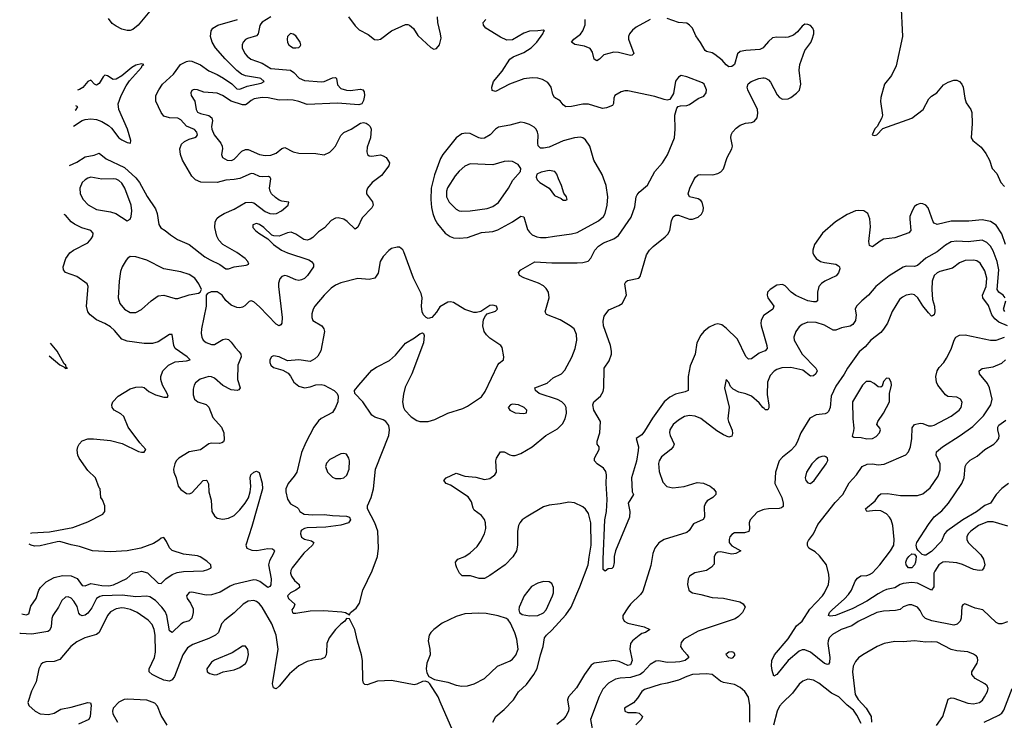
# Model space of a CAD drawing. Header units: inches. Extents: x 1603819 to 1745079, y 385938 to 533966.
# Tile 462 of 561: x 1614705 to 1621708, y 493064 to 498050. Entities that reach past the tile are written whole.
import ezdxf

# ---------------------------------------------------------------- set-up
doc = ezdxf.new("R2010")
doc.units = ezdxf.units.IN
doc.header["$MEASUREMENT"] = 0
doc.layers.add('B6419', color=7, linetype='Continuous')
doc.layers.add('B6429', color=7, linetype='Continuous')

msp = doc.modelspace()

# ---------------------------------------------------------------- linework, layer by layer
at = {"layer": 'B6419', "color": 5}
for points, elevation in [([(1616490, 498068.7), (1616430, 498032.4), (1616420, 498020), (1616412.7, 498007.3), (1616400.2, 497950), (1616390, 497934.7), (1616324.3, 497915.7), (1616311.1, 497908.9), (1616293.4, 497890), (1616286.7, 497870), (1616288.1, 497850), (1616306.2, 497810), (1616322.4, 497790), (1616349.1, 497769.1), (1616430, 497740.2), (1616490, 497702.8), (1616630.1, 497690.1), (1616654.4, 497674.4), (1616693.6, 497633.6), (1616730, 497617.1), (1616852.4, 497607.6), (1616870, 497610.2), (1616930, 497635.5), (1616950, 497639.3), (1616957, 497630), (1616966, 497586), (1616990, 497560.7), (1617030, 497548), (1617054.5, 497545.5), (1617130, 497555.5), (1617144.7, 497550), (1617155.5, 497535.5), (1617157.1, 497510), (1617150, 497475.3), (1617137.3, 497450), (1617117.3, 497442.7), (1616965.5, 497454.5), (1616750, 497445.8), (1616690, 497468.5), (1616650, 497476.4), (1616610, 497480.2), (1616550, 497476.3), (1616472.7, 497492.7), (1616430, 497496.2), (1616373.2, 497486.8), (1616350, 497474), (1616323.1, 497450), (1616310, 497444.3), (1616290, 497443.4), (1616209.4, 497469.4), (1616146.6, 497510), (1616110, 497526.3), (1616013.6, 497533.6), (1615970, 497551.2), (1615950, 497553.6), (1615938, 497550), (1615930, 497545.2), (1615922.4, 497530), (1615924.9, 497510), (1615950.2, 497470.2), (1615960.3, 497410), (1615970, 497390.5), (1615990, 497381.3), (1616050, 497368.1), (1616071.4, 497350), (1616076.3, 497330), (1616069.6, 497290.4), (1616071.5, 497270), (1616088.7, 497230), (1616134.3, 497170), (1616144.2, 497150), (1616146.4, 497130), (1616140.7, 497090), (1616146.8, 497070), (1616181, 497050), (1616211.5, 497048.5), (1616230, 497057), (1616285.1, 497114.9), (1616310, 497125.8), (1616330, 497127), (1616410.1, 497090.1), (1616450, 497083.2), (1616490, 497085), (1616530, 497099.8), (1616570, 497133.1), (1616590, 497140.3), (1616649.5, 497109.5), (1616690, 497099.4), (1616810, 497096.9), (1616870, 497088.7), (1616910, 497107), (1616930, 497124.9), (1616950, 497150.5), (1616990, 497224.9), (1617010, 497246), (1617062.7, 497270), (1617130, 497313), (1617150, 497318), (1617170, 497314), (1617184.1, 497304.1), (1617197.3, 497290), (1617204.9, 497270), (1617199.1, 497210), (1617176.7, 497143.3), (1617173, 497110), (1617179.1, 497090), (1617190, 497081.6), (1617210, 497078), (1617270, 497087.2), (1617290, 497081.3), (1617310.6, 497070), (1617334.8, 497030), (1617330.8, 497010), (1617278.9, 496941.1), (1617212, 496890), (1617178, 496850), (1617170.4, 496830), (1617172.7, 496810), (1617214.1, 496754.1), (1617218.4, 496730), (1617210.2, 496709.8), (1617141.4, 496638.6), (1617110, 496572.7), (1617090, 496559.5), (1617033.9, 496613.9), (1617010.6, 496630.6), (1616970, 496639.2), (1616950, 496636.4), (1616920, 496620), (1616871.8, 496568.2), (1616830, 496539.7), (1616790, 496500.5), (1616770, 496486.6), (1616750, 496480.5), (1616725.1, 496485.1), (1616670, 496524.2), (1616636.6, 496536.6), (1616610, 496532.8), (1616550, 496509.6), (1616511.5, 496511.5), (1616497, 496517), (1616440.9, 496570), (1616410, 496592.6), (1616390, 496599.6), (1616364, 496590), (1616364, 496570), (1616382.8, 496550), (1616406.8, 496530), (1616470.8, 496490.8), (1616510.8, 496450), (1616567.7, 496410), (1616610, 496390.2), (1616761.4, 496341.4), (1616780.7, 496330), (1616795.5, 496310), (1616794.4, 496290), (1616751.7, 496230), (1616730, 496208.3), (1616710, 496197.4), (1616690, 496194), (1616670, 496198.5), (1616610, 496225.3), (1616590, 496228.3), (1616570, 496221.3), (1616554.8, 496205.2), (1616546.5, 496173.5), (1616546.5, 496150), (1616571.2, 495930), (1616568.8, 495891.2), (1616561.3, 495878.7), (1616550, 495871.6), (1616530, 495882.3), (1616410, 496006.6), (1616370, 496042), (1616350, 496049.3), (1616336.3, 496043.7), (1616306.2, 496013.8), (1616290, 496004.5), (1616270, 495998.4), (1616250, 496000.7), (1616210, 496018), (1616172.1, 496052.1), (1616144.2, 496090), (1616110, 496113.3), (1616067.1, 496112.9), (1616039.8, 496100.2), (1616031, 496090), (1616030.4, 496010), (1615996.9, 495850), (1615996, 495816), (1616001.1, 495790), (1616010.4, 495770), (1616030, 495752.4), (1616070, 495738), (1616090, 495738.9), (1616150, 495774.9), (1616170, 495777.7), (1616190, 495773.1), (1616210, 495755.8), (1616236.4, 495716.4), (1616266.5, 495686.5), (1616278, 495670), (1616279, 495650), (1616256.5, 495590), (1616253.2, 495490), (1616272.4, 495430), (1616263.7, 495416.3), (1616251, 495410), (1616210, 495415.4), (1616150, 495445.4), (1616090, 495499.1), (1616070, 495508.2), (1616050, 495510.6), (1615988.8, 495491.2), (1615955.1, 495464.9), (1615945.7, 495450), (1615939, 495421), (1615939.4, 495379.4), (1615949.1, 495350), (1615971, 495331), (1616030, 495311.1), (1616050, 495292.6), (1616077.7, 495217.7), (1616140.9, 495150), (1616156.5, 495110), (1616159, 495061), (1616153.9, 495046.1), (1616142.3, 495037.7), (1616125.9, 495034.1), (1616070, 495035.6), (1616050, 495031), (1615990, 494989.6), (1615910, 494973.6), (1615836.3, 494930), (1615817.1, 494910), (1615808.5, 494890), (1615799.3, 494850), (1615800.5, 494830), (1615818, 494790), (1615832, 494730), (1615850, 494706.4), (1615890, 494678), (1615910, 494674.9), (1615930, 494683), (1616010, 494770.6), (1616030, 494774), (1616036, 494770), (1616047.9, 494747.9), (1616051.1, 494690), (1616066.9, 494630), (1616071.2, 494550), (1616090, 494519.6), (1616110, 494503.2), (1616150, 494496.1), (1616190, 494503.2), (1616230, 494522.2), (1616270, 494561.8), (1616307.9, 494610), (1616331.8, 494648.2), (1616344.8, 494690), (1616347.9, 494727.9), (1616343.6, 494790), (1616349.4, 494810), (1616370, 494830.5), (1616390, 494837.3), (1616407.7, 494827.7), (1616430, 494751), (1616431.8, 494710), (1616356.9, 494443.1), (1616313.7, 494310), (1616320.5, 494290), (1616354.8, 494274.8), (1616391.5, 494271.5), (1616470, 494287.3), (1616503.4, 494283.4), (1616514.8, 494274.8), (1616517, 494270), (1616510.2, 494250), (1616480.9, 494199.1), (1616475.3, 494170), (1616492.5, 494070), (1616490, 494029.2), (1616483.1, 494016.9), (1616470, 494009.7), (1616412.4, 494052.4), (1616390, 494061.9), (1616370, 494064.3), (1616228.4, 494030), (1616201.3, 494018.7), (1616130, 493976.5), (1616070, 493956.4), (1616030, 493954.7), (1615930, 493976.9), (1615910, 493973.6), (1615890.6, 493950), (1615894.9, 493930), (1615918.6, 493898.6), (1615938.4, 493858.4), (1615939.7, 493830), (1615929.3, 493790.7), (1615910, 493771.1), (1615870, 493759.3), (1615850, 493747.8), (1615790, 493689.7), (1615770, 493699.6), (1615751.5, 493810), (1615738.9, 493838.9), (1615715.2, 493870), (1615670, 493916), (1615630, 493942.8), (1615610, 493947.4), (1615530, 493942.1), (1615433.7, 493953.7), (1615292, 493950), (1615274.2, 493945.8), (1615250, 493929.7), (1615216.6, 493863.4), (1615190, 493826.6), (1615170, 493811.8), (1615150, 493808), (1615134.5, 493814.5), (1615125.3, 493825.3), (1615113.5, 493873.5), (1615090, 493912.4), (1615070, 493933.5), (1615050, 493942.6), (1615030, 493941.3), (1615003.6, 493916.4), (1614980.2, 493870), (1614940.7, 493810), (1614932.2, 493787.8), (1614929.4, 493730), (1614917.5, 493702.5), (1614904, 493696), (1614790, 493677.7), (1614710, 493682), (1614704.6, 493681.2)], 440), ([(1615058.5, 497013), (1615110, 497035.9), (1615170, 497072.8), (1615235, 497085), (1615270, 497099.7), (1615319.5, 497059.5), (1615450, 496996.7), (1615530, 496924.3), (1615555.8, 496890), (1615610.6, 496790.6), (1615670, 496704.4), (1615683, 496670), (1615693.2, 496593.2), (1615708, 496568), (1615739.5, 496550), (1615777.5, 496517.5), (1615826.4, 496486.4), (1615910, 496449), (1616022.4, 496362.4), (1616059.6, 496339.6), (1616128.1, 496308.1), (1616170, 496276.8), (1616190, 496276.1), (1616230.1, 496289.9), (1616316.7, 496303.3), (1616335.5, 496310), (1616326.7, 496330), (1616308.5, 496350), (1616250, 496392.2), (1616150, 496449.4), (1616121.4, 496481.4), (1616106, 496510), (1616093, 496570), (1616094.9, 496610), (1616110, 496636.9), (1616124.2, 496650), (1616159.5, 496670), (1616230, 496701.6), (1616311.9, 496748.1), (1616350, 496751.4), (1616370, 496745.3), (1616450, 496684.6), (1616484.5, 496670), (1616510, 496667.5), (1616530.6, 496670), (1616568, 496690), (1616614, 496730), (1616618, 496750), (1616570, 496758.3), (1616550, 496766.3), (1616523.3, 496783.3), (1616496.8, 496810), (1616485.5, 496830), (1616482.2, 496850), (1616490, 496918), (1616487.1, 496927.1), (1616473.8, 496933.8), (1616430, 496930.2), (1616410, 496932.9), (1616370, 496953.8), (1616350, 496954.3), (1616270, 496920.1), (1616230, 496911.6), (1616170, 496906.9), (1616110, 496891.4), (1615992.2, 496892.2), (1615954.4, 496910), (1615930, 496936.9), (1615863.6, 497050), (1615848.3, 497090), (1615843.2, 497130), (1615856.1, 497163.9), (1615876.1, 497183.9), (1615910, 497200.4), (1615949.5, 497210.5), (1615961.2, 497218.8), (1615968.5, 497230), (1615965.7, 497250), (1615948.6, 497268.6), (1615890, 497292.1), (1615850, 497336.2), (1615830, 497348.6), (1615770, 497350.9), (1615730, 497363.9), (1615710.2, 497390), (1615672.2, 497470), (1615673.8, 497510), (1615693.8, 497550), (1615721.5, 497590), (1615798.2, 497661.8), (1615849.6, 497730.4), (1615890, 497753.2), (1615910, 497756.2), (1615930, 497753.3), (1615990, 497728.6), (1616050, 497685.7), (1616110, 497660.4), (1616153.9, 497633.9), (1616212.6, 497592.6), (1616250, 497558.4), (1616270, 497556.2), (1616323, 497577), (1616422.6, 497597.4), (1616444.2, 497610), (1616421.1, 497630), (1616410, 497633.7), (1616310, 497648.9), (1616282.6, 497662.6), (1616250, 497687.9), (1616167.2, 497770), (1616098.5, 497850), (1616074.7, 497890), (1616062.6, 497930), (1616065.8, 497970), (1616079.6, 497990), (1616113.7, 498010), (1616254.3, 498050)], 420), ([(1615630.7, 498110), (1615546.4, 498010), (1615510, 497980.7), (1615490, 497973), (1615470, 497972.2), (1615430, 497982.2), (1615390, 498002.6), (1615363.5, 498023.5), (1615336.9, 498056.9)], 420), ([(1617043.1, 498070), (1617090, 498004.9), (1617118.3, 497978.3), (1617184.4, 497944.4), (1617228.9, 497908.9), (1617250, 497905.3), (1617270, 497910.4), (1617350, 497970.7), (1617450, 498016), (1617465.2, 498014.8), (1617478, 498010), (1617505.8, 497985.8), (1617537.5, 497937.5), (1617630, 497851), (1617650, 497838.8), (1617670, 497844.7), (1617692, 497870), (1617702, 497918), (1617699.1, 497950), (1617678.3, 498030), (1617675.6, 498070)], 460), ([(1618069.8, 493050.2), (1618091, 493090), (1618150, 493141.5), (1618216.4, 493210), (1618252.2, 493267.8), (1618310, 493319.6), (1618362.9, 493390), (1618386.7, 493433.3), (1618409.2, 493530), (1618428.5, 493590), (1618438.2, 493650), (1618450.8, 493670), (1618490, 493705.1), (1618590, 493813.9), (1618627.4, 493870), (1618690, 494014.9), (1618749.2, 494170), (1618754.3, 494225.7), (1618769.9, 494310), (1618768.2, 494470), (1618750, 494534.5), (1618730, 494566), (1618710, 494583), (1618650, 494611.2), (1618610, 494615.4), (1618550, 494603.5), (1618470, 494595.5), (1618430, 494583.1), (1618306.5, 494510), (1618279.7, 494490), (1618262.9, 494470), (1618253.5, 494450), (1618245.4, 494410), (1618244.7, 494310), (1618238.9, 494270), (1618213, 494227), (1618158.4, 494170), (1618050, 494093.3), (1618010, 494073.3), (1617973.6, 494073.6), (1617911.5, 494091.5), (1617852.7, 494092.7), (1617834, 494110), (1617813.2, 494150), (1617806, 494170), (1617805.2, 494190), (1617822, 494210), (1617870, 494230.3), (1617910, 494254.6), (1617958.7, 494301.3), (1617983.3, 494336.7), (1618010.7, 494390), (1618020.7, 494430), (1618018, 494470), (1618010, 494492.3), (1617990, 494521.6), (1617938.2, 494558.2), (1617930, 494573.2), (1617918.9, 494618.9), (1617894.2, 494654.2), (1617770, 494736.3), (1617739, 494750), (1617722.7, 494770), (1617739, 494790), (1617810, 494822.4), (1617870, 494802), (1617950, 494794), (1618010, 494778.4), (1618050, 494784.4), (1618083.7, 494810), (1618096.2, 494830), (1618091.6, 494910), (1618096.2, 494930), (1618125.6, 494974.4), (1618150, 494973.4), (1618190, 494953.2), (1618210, 494948.3), (1618230, 494948.4), (1618270, 494962.2), (1618350.5, 495009.5), (1618446.6, 495090), (1618530, 495139.1), (1618565.6, 495174.4), (1618584, 495210), (1618595.2, 495250), (1618592.8, 495290), (1618582.9, 495310), (1618561.4, 495330), (1618530, 495346.1), (1618398.7, 495390), (1618373.6, 495410), (1618369.4, 495430), (1618456.6, 495463.4), (1618500, 495500), (1618557.6, 495530), (1618583.3, 495556.7), (1618632.8, 495647.2), (1618655.3, 495710), (1618668.7, 495770), (1618665.8, 495810), (1618649.1, 495849.1), (1618619.7, 495870), (1618550, 495912.8), (1618451.1, 495951.1), (1618442.4, 495970), (1618470.9, 496070), (1618465.1, 496110), (1618450, 496137.4), (1618430, 496155.6), (1618394.9, 496174.9), (1618290, 496211.8), (1618259.3, 496230), (1618253.2, 496250), (1618269.7, 496270.3), (1618370, 496327), (1618490, 496319.2), (1618670, 496320.3), (1618710, 496322), (1618748, 496332), (1618768.4, 496351.6), (1618795.3, 496410), (1618821.1, 496438.9), (1618857.7, 496462.3), (1618930.5, 496489.5), (1618965.1, 496514.9), (1619054.7, 496645.3), (1619081, 496719), (1619089.8, 496790), (1619096, 496804), (1619110, 496821.1), (1619170, 496872.4), (1619223.5, 496970), (1619277.6, 497030), (1619312.3, 497087.7), (1619362, 497210), (1619368.3, 497270), (1619364.2, 497370), (1619380.1, 497419.9), (1619389.3, 497430.7), (1619404.5, 497435.5), (1619450, 497438.4), (1619470, 497446.4), (1619530, 497488.7), (1619570, 497505.7), (1619588, 497530), (1619589.7, 497550), (1619574.3, 497590), (1619560.8, 497600.8), (1619450, 497643.9), (1619410, 497651.5), (1619390, 497641.6), (1619370, 497612.3), (1619355.1, 497524.9), (1619330, 497482), (1619310, 497478), (1619290, 497480.7), (1619223.3, 497503.3), (1619030, 497543.5), (1619010, 497543), (1618983.8, 497536.2), (1618939.1, 497510), (1618930.5, 497490), (1618928, 497452), (1618921, 497439), (1618878, 497422), (1618850, 497416.9), (1618750, 497449.2), (1618710, 497448.3), (1618630.9, 497430.9), (1618589, 497430), (1618570, 497442.7), (1618550, 497472.3), (1618510, 497495.1), (1618497.7, 497517.7), (1618484, 497570), (1618462.5, 497602.5), (1618423.5, 497623.5), (1618390, 497633.6), (1618350, 497636.8), (1618290, 497629.8), (1618189.4, 497590.6), (1618090, 497538.4), (1618066, 497546), (1618062.9, 497570), (1618075.6, 497610), (1618136.4, 497683.6), (1618190, 497768.7), (1618215.7, 497784.3), (1618290, 497816.5), (1618342.6, 497850), (1618384, 497890), (1618425.2, 497950), (1618432.5, 497967.5), (1618438, 497970), (1618430, 497975.3), (1618390.6, 497969.4), (1618330, 497968.5), (1618290, 497953.3), (1618210, 497906.9), (1618170, 497903.5), (1618124.1, 497924.1), (1618020.9, 497990), (1618002.9, 498010), (1618002, 498030), (1618019.5, 498050)], 440), ([(1619190, 498050.7), (1619090, 497995.3), (1619064.3, 497975.7), (1619042.8, 497950), (1619035.3, 497930), (1619035.3, 497910), (1619072.2, 497810), (1619062, 497798), (1619050, 497795.6), (1618965.1, 497814.9), (1618930, 497817.6), (1618859.7, 497800.3), (1618830, 497768.3), (1618810, 497756.2), (1618790, 497768.7), (1618779.3, 497819.3), (1618763.7, 497843.7), (1618722.3, 497862.3), (1618652.6, 497872.6), (1618629.7, 497889.7), (1618645.6, 497910), (1618693, 497947), (1618709.9, 497970.1), (1618727, 498013), (1618726.5, 498050)], 420), ([(1620000, 497858.5), (1619993, 497850), (1619970, 497837.4), (1619870, 497830.9), (1619830, 497823.5), (1619810, 497806), (1619788.7, 497731.3), (1619770, 497716.2), (1619750, 497714), (1619730, 497727.8), (1619701.3, 497761.3), (1619650, 497802.8), (1619630, 497813.5), (1619590, 497822.6), (1619579.6, 497830), (1619547.7, 497887.7), (1619513.6, 497933.6), (1619489.8, 497989.8), (1619470, 498011.6), (1619450, 498024.2), (1619390, 498028.7), (1619310, 498057.9)], 420), ([(1615088.1, 497291.6), (1615150, 497332.1), (1615170, 497340.1), (1615210, 497342.9), (1615250, 497338.6), (1615290, 497325.8), (1615336.2, 497296.2), (1615356.7, 497276.7), (1615410, 497209.9), (1615430, 497194.6), (1615470, 497175.4), (1615494, 497170), (1615495.3, 497190), (1615470.9, 497270), (1615410.7, 497410), (1615406, 497450), (1615425.3, 497510), (1615461.4, 497578.6), (1615486.1, 497613.9), (1615572.1, 497710), (1615576.9, 497723.1), (1615587.7, 497730), (1615570, 497736.2), (1615530, 497725.3), (1615503.4, 497710), (1615430.3, 497649.7), (1615390, 497625.3), (1615370, 497623.9), (1615330, 497649.1), (1615310, 497654), (1615297.7, 497642.3), (1615270, 497595.3), (1615250, 497582.7), (1615237.1, 497590), (1615210, 497618.7), (1615190, 497609.2), (1615152.9, 497567.1), (1615130, 497551.9), (1615115.4, 497548.6)], 380), ([(1620000, 495690.9), (1619964.1, 495675.9), (1619910, 495636.9), (1619890, 495633.6), (1619870, 495651.8), (1619810, 495775.6), (1619730, 495855.1), (1619698.4, 495878.4), (1619670, 495885.4), (1619650, 495881), (1619610, 495861.2), (1619570, 495829.8), (1619550, 495805.1), (1619522, 495750), (1619510.2, 495670), (1619473.3, 495586.7), (1619459.7, 495510), (1619459.3, 495410), (1619439.5, 495400.5), (1619370, 495385.8), (1619330, 495363.4), (1619288.9, 495331.1), (1619206.6, 495213.4), (1619150, 495121), (1619130, 495096.4), (1619090.5, 495070), (1619105.8, 495010), (1619104.8, 494984.8), (1619092.8, 494907.2), (1619057, 494790), (1619060.7, 494690), (1619070.6, 494670), (1619033.4, 494610), (1619044.4, 494550), (1619041.6, 494510), (1618942, 494270), (1618933.4, 494230), (1618933.7, 494186.3), (1618926.4, 494153.6), (1618915.9, 494144.1), (1618890, 494140.9), (1618870, 494126), (1618856, 494136), (1618854.5, 494210), (1618866.1, 494490), (1618878, 494550), (1618884.4, 494635.6), (1618876.3, 494750), (1618878.2, 494810), (1618873.8, 494833.8), (1618858.5, 494858.5), (1618812.7, 494890), (1618793.2, 494910), (1618793.2, 494930), (1618826.6, 494990), (1618826, 495010), (1618812.3, 495030), (1618811.5, 495050), (1618831.2, 495110), (1618835.1, 495190), (1618787.6, 495270), (1618780.7, 495310), (1618789.4, 495330), (1618835.6, 495370), (1618855.2, 495404.8), (1618859.7, 495430), (1618862.4, 495570), (1618897, 495623), (1618913.3, 495670), (1618915.1, 495690), (1618906.3, 495730), (1618857.6, 495870), (1618854.8, 495905.2), (1618861.2, 495938.8), (1618894.2, 495985.8), (1618965.3, 496014.7), (1618989.6, 496030.4), (1619020.9, 496090), (1619009.4, 496170), (1619016, 496184), (1619027.5, 496192.5), (1619109.5, 496210.5), (1619118.7, 496221.3), (1619162.7, 496377.3), (1619184.7, 496410), (1619210, 496435.8), (1619296.8, 496503.2), (1619316, 496524), (1619329.7, 496550.3), (1619341.5, 496618.5), (1619352.9, 496647.1), (1619370, 496659.3), (1619390, 496658.7), (1619470, 496630.3), (1619490, 496628.9), (1619530, 496643.7), (1619553.6, 496666.4), (1619565.4, 496690), (1619568.4, 496710), (1619559.7, 496750), (1619550, 496762.4), (1619530, 496774.3), (1619469.7, 496789.7), (1619459.5, 496810), (1619471.6, 496850), (1619499.7, 496910), (1619511.8, 496930), (1619530, 496944.9), (1619550, 496948.8), (1619634.2, 496945.8), (1619670, 496954.9), (1619693.2, 496966.8), (1619710.8, 496989.2), (1619736.4, 497070), (1619771.3, 497130), (1619775.4, 497150), (1619763.1, 497210), (1619765.6, 497230), (1619774.7, 497250), (1619801.8, 497278.2), (1619830, 497298), (1619867.6, 497312.4), (1619910, 497317.4), (1619930, 497325.3), (1619949.8, 497350.2), (1619954.9, 497385.1), (1619951.9, 497410), (1619884.2, 497550), (1619879.5, 497570), (1619885.8, 497594.2), (1619908.7, 497610), (1619962, 497630), (1619990, 497635.8), (1620000, 497634.9)], 420), ([(1615100.4, 497406.9), (1615106, 497410), (1615117.6, 497430), (1615103.4, 497435.8)], 360), ([(1614780.4, 494396.7), (1614790, 494399.2), (1614915.8, 494404.2), (1615083.5, 494436.5), (1615190, 494475.3), (1615295.5, 494530), (1615310.3, 494550), (1615310.3, 494590), (1615293.8, 494633.8), (1615282.8, 494650), (1615278, 494710), (1615270, 494718), (1615243.1, 494790), (1615190, 494842.6), (1615126.5, 494930), (1615117.8, 494950), (1615114.3, 494985.7), (1615118.7, 495010), (1615128.4, 495030), (1615147.9, 495052.1), (1615190, 495066.9), (1615230, 495067.4), (1615350, 495056.1), (1615432.7, 495032.7), (1615550, 494976.8), (1615570, 494971.5), (1615590, 494972.7), (1615603, 494990), (1615559.2, 495039.2), (1615476.2, 495150), (1615445.9, 495225.9), (1615425.1, 495245.1), (1615377.1, 495270), (1615362, 495290), (1615359.6, 495310), (1615366.9, 495330), (1615404, 495370), (1615490, 495422.4), (1615530, 495435.3), (1615570, 495436.9), (1615590, 495431.1), (1615624.3, 495404.3), (1615670, 495380.9), (1615730, 495364.3), (1615756, 495364), (1615759.6, 495370), (1615754.4, 495390), (1615721.3, 495450), (1615709, 495490), (1615709.6, 495510.4), (1615723.5, 495550), (1615764.1, 495590), (1615810, 495614.5), (1615890, 495622.2), (1615917.1, 495630), (1615896.9, 495650), (1615810.2, 495710), (1615801.6, 495730), (1615790, 495810.5), (1615770, 495808.4), (1615690, 495757.3), (1615650, 495745.2), (1615590, 495745.2), (1615470, 495762.3), (1615430, 495776.5), (1615378.3, 495838.3), (1615350, 495863.5), (1615310, 495887.9), (1615250, 495913.8), (1615204.9, 495950), (1615190.2, 495970.2), (1615178.8, 496010), (1615191.3, 496150), (1615184.6, 496170), (1615110, 496223.1), (1615030.3, 496250.3), (1615015.5, 496270), (1615014.4, 496290), (1615033.7, 496350), (1615061.3, 496390), (1615088.2, 496410), (1615190, 496461.4), (1615214, 496490), (1615223.9, 496510), (1615226.3, 496530), (1615210.4, 496550), (1615147.4, 496567.4), (1615093.4, 496593.4), (1615070, 496611.2), (1615030, 496657.6), (1615021.3, 496663.1)], 420), ([(1620000, 495946.5), (1619996.2, 495943.8), (1619978.3, 495910), (1619976.1, 495890), (1619978.2, 495870), (1620000, 495796.4)], 420), ([(1614914.5, 495658.2), (1614990, 495592.6), (1615018.3, 495578.3), (1615030, 495566.3), (1615044.7, 495570), (1615034.9, 495574.9), (1615031.8, 495590), (1615019.9, 495599.9), (1614972.3, 495690), (1614923.9, 495746.7)], 380), ([(1620000, 495281.7), (1619990, 495289.7), (1619964, 495324), (1619910, 495369.8), (1619870, 495388), (1619820.2, 495400.2), (1619779.7, 495419.7), (1619759.6, 495439.6), (1619750, 495468), (1619730, 495488), (1619719.1, 495430), (1619752.2, 495292.2), (1619742, 495210), (1619745.8, 495190), (1619771.5, 495128.5), (1619774.9, 495105.1), (1619770, 495085.1), (1619750, 495079.1), (1619710, 495095.2), (1619663.7, 495123.7), (1619550, 495212), (1619510, 495229.1), (1619470, 495232.7), (1619434.4, 495225.6), (1619390, 495200.4), (1619354, 495170), (1619330, 495132), (1619327.1, 495110), (1619331.5, 495090), (1619359, 495030), (1619354, 495010), (1619337.4, 494990), (1619270, 494938.3), (1619253.4, 494910), (1619249.3, 494890.7), (1619253.4, 494833.4), (1619278.6, 494758.6), (1619308.2, 494728.2), (1619350, 494718.5), (1619431.4, 494728.6), (1619523.6, 494756.4), (1619568.3, 494751.7), (1619615.5, 494730), (1619640.5, 494710), (1619656.3, 494690), (1619656.3, 494670), (1619635.5, 494650), (1619595.1, 494624.9), (1619582.4, 494610), (1619574.6, 494585.4), (1619576.4, 494510), (1619566.9, 494493.1), (1619498.2, 494461.8), (1619465.9, 494414.1), (1619450, 494399.5), (1619288.5, 494351.5), (1619250, 494326.6), (1619221.5, 494290), (1619207.9, 494252.1), (1619193.3, 494166.7), (1619137, 493983), (1619121.1, 493958.9), (1619050.3, 493890), (1619030, 493864.7), (1618995.6, 493810), (1618994.3, 493790), (1619004.2, 493770), (1619030, 493754.7), (1619146.8, 493730), (1619186, 493710), (1619156, 493690), (1619130, 493681.1), (1619110, 493668.3), (1619064.4, 493630), (1619049.1, 493610.9), (1619045.8, 493570), (1619062.1, 493490), (1619050, 493459.3), (1619030, 493452.9), (1618970, 493482), (1618930, 493489.4), (1618790, 493470.7), (1618770, 493455.6), (1618721.3, 493390), (1618665.1, 493294.9), (1618608.5, 493230), (1618601.8, 493210), (1618610.8, 493150), (1618607.8, 493130), (1618590, 493093.3), (1618570, 493069.8), (1618526.1, 493033.9)], 440), ([(1620000, 494563.9), (1619990, 494562.2), (1619950, 494544.6), (1619900.2, 494490), (1619893.1, 494470), (1619896.6, 494430), (1619891.5, 494408.5), (1619861.2, 494398.8), (1619790, 494397.6), (1619770, 494386.9), (1619757.2, 494370), (1619751, 494350), (1619752.4, 494330), (1619758.9, 494318.9), (1619770, 494306), (1619834, 494270), (1619798.8, 494250), (1619770, 494245.6), (1619690, 494263), (1619670, 494260.5), (1619655.4, 494250), (1619645, 494230), (1619644.4, 494175.6), (1619626.3, 494153.7), (1619590, 494129.6), (1619506.1, 494113.9), (1619468.2, 494090), (1619459.3, 494070), (1619454.9, 494030), (1619464, 493990), (1619477.6, 493977.6), (1619491.3, 493970), (1619550, 493960.3), (1619630, 493937.6), (1619710, 493933.6), (1619826.5, 493906.5), (1619851.9, 493891.9), (1619864.6, 493870), (1619847, 493830), (1619818.3, 493801.7), (1619793.4, 493786.6), (1619530, 493697.3), (1619430, 493642.3), (1619410, 493617), (1619405.8, 493590), (1619416.5, 493570), (1619453.6, 493530), (1619463.6, 493510), (1619439.5, 493490), (1619400.7, 493479.3), (1619370, 493476.7), (1619310, 493476.1), (1619250, 493487.2), (1619230, 493485.3), (1619190, 493461.5), (1619136.1, 493403.9), (1619117.7, 493390), (1619050, 493368.1), (1618975.7, 493364.2), (1618943, 493357), (1618892, 493328), (1618853.8, 493286.2), (1618826.3, 493233.7), (1618764.9, 493070), (1618786.3, 492950)], 460), ([(1614719.6, 493822.8), (1614750, 493813.8), (1614770, 493822.6), (1614783.9, 493876.1), (1614820.7, 493930), (1614840.5, 493990), (1614851.8, 494010), (1614892, 494050), (1614950, 494081.3), (1615010, 494094.5), (1615070, 494092.5), (1615112.7, 494072.7), (1615150, 494023.4), (1615170, 494020.6), (1615210, 494037.2), (1615290, 494023.3), (1615339.2, 494020.8), (1615372.9, 494027.1), (1615467.1, 494072.9), (1615510, 494110.9), (1615570, 494124.3), (1615612.7, 494112.7), (1615690, 494040.9), (1615710, 494036.9), (1615743.6, 494070), (1615790, 494101.2), (1615823.6, 494116.4), (1615870, 494123.7), (1616012.2, 494127.8), (1616044, 494136), (1616067.3, 494150), (1616064.9, 494170), (1616035.6, 494195.6), (1615987.3, 494227.3), (1615970, 494234.4), (1615870, 494246.5), (1615790, 494272.6), (1615770.2, 494290.2), (1615750, 494335.5), (1615730, 494364.9), (1615710, 494360.5), (1615694.9, 494345.1), (1615657.2, 494322.8), (1615567, 494290), (1615469, 494270), (1615350, 494262.1), (1615222.8, 494270), (1615130, 494301.6), (1615070, 494312.9), (1614990, 494335.6), (1614970, 494334.3), (1614850, 494304.6), (1614810, 494302.8), (1614786.7, 494310), (1614772.1, 494318.5)], 420), ([(1617785.8, 492990), (1617696.4, 493196.4), (1617681, 493230), (1617622.5, 493322.5), (1617610, 493335.3), (1617590, 493342.7), (1617570, 493340.9), (1617530, 493320.9), (1617510, 493317), (1617350, 493347.6), (1617250, 493342.7), (1617175.3, 493315.3), (1617159, 493319), (1617150, 493328), (1617146, 493350), (1617142.7, 493490), (1617136, 493530), (1617107.2, 493627.2), (1617089.5, 493709.5), (1617050, 493786), (1617030, 493788), (1617018, 493770), (1616990, 493749.3), (1616950, 493709.5), (1616906.7, 493650), (1616888.4, 493610), (1616887.7, 493550), (1616884.9, 493530), (1616874.8, 493510), (1616850, 493499.5), (1616790, 493492.8), (1616750, 493482.3), (1616690, 493451), (1616624.3, 493395.7), (1616550, 493306), (1616530, 493289), (1616510, 493295.3), (1616503.6, 493323.6), (1616543.5, 493570), (1616528.5, 493670), (1616497.8, 493750), (1616430, 493868.8), (1616410, 493892.8), (1616390, 493908.8), (1616370, 493916.8), (1616330, 493911.8), (1616295.3, 493890), (1616230, 493829.8), (1616163.1, 493776.9), (1616140.7, 493750), (1616118.6, 493690), (1616096.5, 493670), (1616050, 493647.2), (1615935.4, 493604.6), (1615899.2, 493580.8), (1615864.5, 493530), (1615805.3, 493374.7), (1615790, 493352.8), (1615770, 493342.7), (1615730.3, 493349.7), (1615685.1, 493370), (1615646, 493390), (1615625.1, 493410), (1615626, 493430), (1615663.5, 493510), (1615670.6, 493550), (1615667.7, 493670), (1615660.6, 493710), (1615645.8, 493745.8), (1615617.7, 493777.7), (1615540.8, 493830), (1615492.4, 493852.5), (1615450, 493862.2), (1615430, 493863.4), (1615390, 493856.4), (1615350, 493834.8), (1615328.7, 493810), (1615270, 493688.7), (1615250, 493673.5), (1615168.8, 493651.2), (1615110, 493622), (1615068.9, 493590), (1614990, 493497.6), (1614950, 493481.3), (1614890, 493480.7), (1614870, 493474), (1614857.2, 493462.8), (1614839.6, 493430), (1614821.4, 493338.6), (1614789.4, 493270.6), (1614761.6, 493190), (1614770.6, 493170), (1614814.4, 493130), (1614850.2, 493110.2), (1614910, 493104.6), (1614950, 493115.1), (1614996.3, 493143.7), (1615070, 493157.3), (1615190, 493191.8), (1615208.3, 493188.3), (1615212.5, 493172.5), (1615206.5, 493090), (1615197.3, 493070), (1615123.3, 493036.7)], 460), ([(1619897.7, 493050), (1619898.6, 493170), (1619888, 493228), (1619861.6, 493270), (1619830, 493296.3), (1619790, 493318.9), (1619710, 493333.7), (1619690, 493343.5), (1619630, 493390.6), (1619590, 493395.9), (1619490, 493389.3), (1619450, 493376.7), (1619390, 493349.9), (1619310, 493327.4), (1619261.3, 493318.7), (1619150, 493284.2), (1619130, 493269.5), (1619098.2, 493221.8), (1619070, 493189.3), (1619007.7, 493150), (1619010, 493128.2), (1619030, 493119.3), (1619090, 493120.4), (1619110, 493114.9), (1619134, 493090), (1619124.4, 493070), (1619087.3, 493032.7)], 480), ([(1615753.1, 493030), (1615710, 493097.4), (1615685.4, 493165.4), (1615665.2, 493185.2), (1615610, 493206.3), (1615470, 493215.6), (1615448.4, 493211.6), (1615410, 493192.1), (1615370, 493151.2), (1615365.2, 493130), (1615368.3, 493110), (1615399.6, 493050)], 480)]:
    msp.add_lwpolyline(points, dxfattribs=dict(at, elevation=elevation))
for points, elevation in [([(1616630, 497951.2), (1616610.3, 497929.7), (1616607.1, 497910), (1616610, 497886.8), (1616618.4, 497870), (1616630, 497860.3), (1616650, 497850.4), (1616670, 497848.9), (1616689.5, 497850.5), (1616699.1, 497860.9), (1616703.7, 497870), (1616699.6, 497890), (1616670, 497933.6), (1616650, 497947.6)], 460), ([(1618270, 497319.7), (1618190, 497299.1), (1618110, 497285.4), (1618088.5, 497271.5), (1618050.9, 497229.1), (1618010, 497206.4), (1617990, 497203.1), (1617970, 497208.7), (1617910, 497238.5), (1617878, 497242), (1617850, 497238.4), (1617810.2, 497209.8), (1617713.8, 497090), (1617698.3, 497061.7), (1617654.8, 496945.2), (1617632.7, 496850), (1617628.8, 496770), (1617633.2, 496713.2), (1617642.9, 496670), (1617657.8, 496630), (1617677, 496597), (1617730, 496530.4), (1617766.5, 496506.5), (1617790, 496497.6), (1617830, 496494.3), (1617890, 496500.8), (1617990, 496534.4), (1618070, 496542.7), (1618106.3, 496553.7), (1618210, 496610.3), (1618270, 496652.4), (1618290, 496647.7), (1618316.9, 496556.9), (1618330, 496537.4), (1618350, 496519.7), (1618384.3, 496504.3), (1618410, 496499), (1618450, 496498.5), (1618510, 496509.3), (1618630, 496525), (1618670, 496536), (1618821.1, 496618.9), (1618856.9, 496650), (1618870, 496670.7), (1618883.1, 496730), (1618888.9, 496790), (1618876.2, 496870), (1618847.5, 496947.5), (1618788.4, 497050), (1618759.2, 497150), (1618730, 497194.7), (1618710, 497208.2), (1618692.9, 497212.9), (1618650, 497209.8), (1618570, 497187.1), (1618470, 497142.3), (1618430, 497134.6), (1618410, 497136.4), (1618393.1, 497153.1), (1618389.8, 497170), (1618392.9, 497230), (1618388.4, 497250), (1618377.4, 497270), (1618363.8, 497283.8), (1618330, 497304.7), (1618296.6, 497316.6)], 460), ([(1618183.8, 497043.8), (1618150, 497040.4), (1618070, 497016.5), (1617910, 497025), (1617870, 497006.6), (1617830, 496971.8), (1617802.2, 496937.8), (1617747.9, 496852.1), (1617740.2, 496830), (1617740.2, 496790), (1617759.3, 496750), (1617810, 496701.2), (1617830, 496690.2), (1617850, 496686.2), (1617910, 496689.4), (1618030, 496705.1), (1618070, 496720.9), (1618110, 496749.3), (1618182, 496850), (1618212.6, 496907.4), (1618267.3, 496970), (1618269.6, 496990), (1618250, 497019.5), (1618210, 497041.3)], 480), ([(1615210, 496927.9), (1615190, 496922.8), (1615170, 496910.8), (1615148.9, 496890), (1615131.5, 496850), (1615135.3, 496810), (1615156.5, 496770), (1615190.9, 496730.9), (1615250, 496699.7), (1615350, 496681.6), (1615387.7, 496670), (1615470, 496618.8), (1615490, 496631), (1615496.9, 496650), (1615502, 496690), (1615497.2, 496730), (1615452.7, 496850), (1615430, 496886.4), (1615410, 496904.6), (1615390, 496914.7), (1615370, 496918), (1615290, 496913.6)], 440), ([(1618470, 496976.8), (1618414.4, 496965.6), (1618382, 496950), (1618378.4, 496930), (1618386.7, 496910), (1618404.4, 496890), (1618471, 496850), (1618510, 496798), (1618556, 496776), (1618570, 496764.7), (1618590, 496764.7), (1618598, 496770), (1618594, 496790), (1618575.5, 496815.5), (1618559.5, 496870), (1618536.3, 496916.3), (1618525.6, 496950), (1618512, 496970)], 480), ([(1617390, 496431.8), (1617350, 496420.7), (1617330, 496407), (1617290, 496363.6), (1617267.8, 496330), (1617253.6, 496246.4), (1617230.1, 496209.9), (1617190, 496199.8), (1617110, 496206.9), (1616990, 496176.5), (1616950, 496161.6), (1616920.5, 496139.5), (1616871.3, 496090), (1616804.2, 496010), (1616791.8, 495990), (1616782.4, 495957.6), (1616782.8, 495930), (1616788.9, 495910), (1616853.4, 495870), (1616868.4, 495850), (1616872.4, 495830), (1616847.7, 495692.3), (1616824.2, 495655.8), (1616804.8, 495635.2), (1616770, 495617.6), (1616690, 495628.2), (1616610, 495622.9), (1616550, 495651.5), (1616510, 495657.6), (1616494.8, 495650), (1616484.9, 495630), (1616483.7, 495610), (1616490.7, 495590), (1616510, 495575.5), (1616575.3, 495555.3), (1616613.7, 495533.7), (1616631.9, 495511.9), (1616654, 495470), (1616690, 495440.7), (1616730, 495430.7), (1616770, 495436.3), (1616810, 495450.5), (1616850, 495453), (1616870, 495448.2), (1616942, 495410), (1616963, 495390), (1616970.7, 495370), (1616966.7, 495330), (1616951.8, 495290), (1616930, 495254.5), (1616850, 495211.8), (1616830, 495194), (1616795.8, 495150), (1616739.6, 495040.4), (1616710.2, 494969.8), (1616675.3, 494830), (1616658.2, 494801.8), (1616613.4, 494750), (1616597.8, 494710), (1616597.3, 494690), (1616610, 494637.3), (1616630, 494604.9), (1616677.3, 494577.3), (1616688.5, 494568.5), (1616698, 494550), (1616727.3, 494530), (1616790, 494525.5), (1616870, 494528.9), (1616930, 494520.3), (1617030, 494516.3), (1617051.3, 494510), (1617057.3, 494490), (1617044, 494470), (1616990, 494452.4), (1616881.5, 494438.5), (1616750, 494432.8), (1616730, 494429.8), (1616710, 494418.2), (1616703.8, 494410), (1616702.2, 494390), (1616710, 494366.7), (1616730, 494353.6), (1616780.4, 494340.4), (1616797.3, 494330), (1616786.4, 494310), (1616725.9, 494254.1), (1616641.7, 494150), (1616632.9, 494130), (1616631.8, 494111.8), (1616638, 494090), (1616659.5, 494059.5), (1616692.7, 494030), (1616694, 494010), (1616669.2, 493990.8), (1616630, 493971.9), (1616610.3, 493950), (1616617, 493930), (1616662.8, 493890), (1616654.8, 493870), (1616639.5, 493850), (1616644.9, 493830), (1616650, 493826.9), (1616670, 493826), (1616770, 493843.2), (1616865.5, 493845.5), (1616996.4, 493836.4), (1617022, 493830), (1617050, 493814), (1617058, 493830), (1617098.3, 493861.7), (1617122, 493898), (1617146, 493990), (1617211.8, 494128.2), (1617249.8, 494230), (1617257.2, 494290), (1617251.1, 494410), (1617230, 494469.3), (1617179.5, 494570), (1617179.6, 494590), (1617203.9, 494650), (1617220.4, 494710), (1617235.8, 494850), (1617330, 495091), (1617336, 495130), (1617330, 495162.7), (1617310, 495189.5), (1617290, 495201.6), (1617230, 495221.6), (1617210, 495234.5), (1617145.1, 495330), (1617089.2, 495390), (1617086.6, 495410), (1617116.3, 495450), (1617210, 495554.4), (1617242.5, 495577.5), (1617335.8, 495624.2), (1617377.8, 495662.2), (1617450, 495747.3), (1617513.6, 495786.4), (1617550, 495814.8), (1617570, 495821), (1617576.8, 495816.8), (1617582, 495802), (1617576.3, 495750), (1617494.3, 495530), (1617446.2, 495433.8), (1617434.1, 495385.9), (1617428.4, 495330), (1617434.8, 495290), (1617443.5, 495270), (1617490, 495223.5), (1617530, 495196.5), (1617550, 495189.3), (1617610.7, 495189.3), (1617656.5, 495203.5), (1617750, 495248.9), (1617857.7, 495282.3), (1617890, 495298.4), (1617990, 495366.4), (1618016.2, 495403.8), (1618105.9, 495594.1), (1618114.1, 495605.9), (1618145.2, 495630), (1618149.3, 495650), (1618135.9, 495715.9), (1618126, 495730), (1618050, 495784), (1618026.1, 495806.1), (1618009.7, 495830), (1617998.7, 495870), (1618003.6, 495916.4), (1618017, 495943), (1618030, 495956), (1618090, 495974.8), (1618102.7, 495990), (1618097.2, 496010), (1618070, 496018.4), (1618050, 496015.6), (1617985.8, 495974.2), (1617954.9, 495965.1), (1617934.9, 495965.1), (1617870, 495988), (1617790, 496036), (1617770, 496041.2), (1617750, 496039), (1617693.4, 496006.6), (1617670, 495969), (1617636, 495930), (1617610, 495922.7), (1617595.3, 495930), (1617577.2, 495950), (1617566.6, 495970), (1617563.7, 496010), (1617567, 496070), (1617560.1, 496100.1), (1617505.1, 496210), (1617438, 496398), (1617430, 496412.7), (1617406, 496430)], 460), ([(1615490, 496365.1), (1615470.3, 496349.7), (1615462.4, 496337.6), (1615434.7, 496290), (1615422.3, 496257.7), (1615412, 496190), (1615406.2, 496070), (1615418, 496030), (1615450, 495988.9), (1615490, 495964.9), (1615530, 495964.9), (1615572.2, 495987.8), (1615640.7, 496050), (1615690, 496085.3), (1615730, 496090.4), (1615810, 496066.4), (1615830, 496064.9), (1615910, 496092.2), (1615976.6, 496103.4), (1615989.3, 496110.7), (1615999, 496130), (1615979.5, 496170), (1615950, 496209.4), (1615910, 496236.9), (1615850, 496256.3), (1615730, 496276.9), (1615610, 496337.6), (1615530, 496362)], 440), ([(1618210, 495313.1), (1618196, 495310), (1618179.3, 495290), (1618190.8, 495270), (1618230, 495252.7), (1618290, 495248.2), (1618308.7, 495251.3), (1618313.2, 495270), (1618292.7, 495290), (1618253.2, 495310)], 460), ([(1617010, 494962.9), (1616990, 494959.6), (1616910, 494918.9), (1616886.2, 494893.8), (1616880.9, 494870), (1616894.6, 494830), (1616930, 494794.3), (1616950, 494785.2), (1616990, 494784.3), (1617010, 494790.3), (1617031.8, 494808.2), (1617047.2, 494850), (1617049.7, 494909.7), (1617045.6, 494930), (1617030, 494957)], 480), ([(1618431.1, 494051.1), (1618390, 494040.9), (1618344.2, 494015.8), (1618293.6, 493950), (1618258, 493870), (1618254.4, 493850), (1618259.1, 493830), (1618277.7, 493817.7), (1618330, 493806.4), (1618390, 493809.3), (1618430, 493828), (1618450, 493850.3), (1618495.3, 493950), (1618501.5, 493970), (1618501.7, 494010), (1618490, 494037), (1618470, 494049.7)], 460), ([(1617970, 493827.5), (1617870, 493821.8), (1617810, 493801.8), (1617710, 493755.6), (1617650.2, 493710), (1617629.2, 493690), (1617616.9, 493670), (1617610.2, 493630), (1617622.3, 493570), (1617623.7, 493530), (1617601.7, 493470), (1617594.9, 493430), (1617601.1, 493401.1), (1617615.5, 493375.5), (1617655.3, 493355.3), (1617750, 493335.2), (1617810, 493313.8), (1617850, 493306.7), (1617890, 493309), (1617936.3, 493323.7), (1618010, 493361.3), (1618102.4, 493450), (1618193.2, 493486.8), (1618210, 493498.7), (1618232.7, 493527.3), (1618250.8, 493570), (1618241, 493641), (1618226.4, 493686.4), (1618195.3, 493755.3), (1618179.7, 493779.8), (1618168.5, 493788.5), (1618107.9, 493807.9), (1618023.4, 493823.4)], 460), ([(1616290, 493592.3), (1616215.5, 493544.5), (1616090, 493491.8), (1616070, 493478), (1616036.3, 493430), (1616039.1, 493410), (1616057.3, 493397.3), (1616090, 493388.7), (1616110, 493390.5), (1616151.5, 493408.5), (1616230, 493424.2), (1616270, 493439.6), (1616310, 493468.9), (1616323.1, 493490), (1616332.7, 493532.7), (1616328.2, 493568.2), (1616311.3, 493591.3)], 480), ([(1619771.3, 493551.3), (1619750, 493549.2), (1619728.7, 493531.3), (1619746.8, 493510), (1619770, 493506), (1619779, 493510), (1619794.5, 493530), (1619785.6, 493545.6)], 480)]:
    msp.add_lwpolyline(points, close=True, dxfattribs=dict(at, elevation=elevation))
at = {"layer": 'B6429', "color": 5}
for points, elevation in [([(1620971.7, 498171.7), (1620985.4, 497930), (1620938.9, 497721.1), (1620906.7, 497653.3), (1620856.9, 497590), (1620830, 497496), (1620826.7, 497466.7), (1620840.9, 497370), (1620838.4, 497350), (1620803.7, 497290), (1620786.9, 497273.1), (1620769.6, 497229.6), (1620784.9, 497224.9), (1620802.8, 497230), (1620845.1, 497274.9), (1621050, 497348), (1621130.2, 497410), (1621172.5, 497487.5), (1621190, 497504.9), (1621228, 497530), (1621275, 497585), (1621310, 497605), (1621350, 497619.4), (1621370, 497618.5), (1621390, 497608.7), (1621406.8, 497590), (1621416.8, 497570), (1621428.1, 497490), (1621437.1, 497457.1), (1621469.7, 497410), (1621478, 497390), (1621480.2, 497310), (1621472.4, 497210), (1621484.2, 497190), (1621542.9, 497142.9), (1621577.7, 497097.7), (1621603, 497050), (1621622.7, 496990), (1621656, 496956), (1621684.3, 496890), (1621710, 496861.6)], 380), ([(1620000, 497634.9), (1620010, 497634), (1620030, 497621.6), (1620044.5, 497604.5), (1620093.9, 497513.9), (1620110, 497495.5), (1620130, 497484.4), (1620170, 497486.7), (1620190, 497496.4), (1620230, 497526.7), (1620250.8, 497549.2), (1620261, 497590), (1620249.8, 497690), (1620255.1, 497730), (1620289, 497831), (1620331.6, 497888.4), (1620341.1, 497910), (1620353.7, 497950), (1620354.3, 497970), (1620347.3, 497990), (1620330, 498007.3), (1620310, 498015.6), (1620290, 498017.6), (1620270, 498004.5), (1620238, 497962), (1620210, 497940.5), (1620170, 497924.4), (1620150, 497921.7), (1620090, 497926), (1620060.3, 497919.7), (1620030, 497895.1), (1620000, 497858.5)], 420), ([(1621717.8, 496450), (1621690, 496525.8), (1621650, 496587.5), (1621610, 496614.6), (1621550, 496625), (1621456.4, 496616.4), (1621330, 496617), (1621230, 496591), (1621210, 496600.5), (1621202.6, 496610), (1621167.3, 496710), (1621150, 496729.5), (1621130, 496738.7), (1621110, 496740.5), (1621086.8, 496733.2), (1621070, 496719.5), (1621052.2, 496690), (1621037.6, 496650), (1621035.3, 496630), (1621043.1, 496550), (1621030, 496532), (1620930, 496497.6), (1620850, 496487.1), (1620825.5, 496474.5), (1620770, 496432.3), (1620750, 496442), (1620744, 496470), (1620756, 496576), (1620753, 496633), (1620736.9, 496670), (1620709.8, 496689.8), (1620672.6, 496692.6), (1620650, 496689.1), (1620590, 496663.4), (1620506.6, 496610), (1620416.2, 496530), (1620359.2, 496450), (1620346.9, 496410), (1620346.7, 496390), (1620353, 496373), (1620370.3, 496350), (1620401.6, 496330), (1620430, 496321.4), (1620509, 496309), (1620530, 496298), (1620537.1, 496290), (1620537.6, 496277.6), (1620530, 496249.3), (1620513, 496227), (1620431.7, 496188.3), (1620408.6, 496171.4), (1620390.3, 496150), (1620379.1, 496110), (1620380.3, 496050), (1620370, 496041.1), (1620350, 496040.7), (1620312, 496050), (1620226.1, 496086.1), (1620192.8, 496110), (1620150, 496156.3), (1620130, 496164.7), (1620090, 496159.7), (1620042, 496130), (1620023.8, 496110), (1620021.3, 496090), (1620027, 496070), (1620068.2, 496010), (1620062.4, 495990), (1620000, 495946.5)], 420), ([(1621714.5, 496070), (1621699.9, 496090), (1621669.1, 496110), (1621657, 496130), (1621669.4, 496269.4), (1621657.1, 496330), (1621630, 496404.4), (1621610, 496438.7), (1621584.6, 496464.6), (1621550, 496479.8), (1621450.7, 496469.3), (1621370, 496472.5), (1621330, 496468.2), (1621290, 496446), (1621230, 496396.8), (1621150, 496351.8), (1621090, 496300.5), (1621070, 496293.5), (1621010, 496295.5), (1620990, 496288.8), (1620890, 496227.9), (1620795.6, 496150), (1620741.3, 496090), (1620694.4, 496050), (1620657.1, 496010), (1620648, 495990), (1620653.7, 495950), (1620648.8, 495910), (1620630, 495880.5), (1620612, 495868), (1620550, 495856.1), (1620510, 495839.8), (1620490, 495839.3), (1620430, 495875.3), (1620370, 495894.1), (1620310, 495897.7), (1620270, 495881.5), (1620250, 495863.5), (1620224.9, 495830), (1620210.4, 495790), (1620214.4, 495770), (1620270.2, 495670), (1620367.8, 495570), (1620377.4, 495550), (1620368.5, 495530), (1620350, 495516.4), (1620330, 495514), (1620275.5, 495555.5), (1620190, 495573.9), (1620127, 495573), (1620090, 495561.4), (1620070.7, 495549.3), (1620043, 495517), (1620023, 495470), (1620022, 495382), (1620032.3, 495307.7), (1620032.6, 495287.4), (1620027.1, 495272.9), (1620010, 495273.6), (1620000, 495281.7)], 440), ([(1621730.6, 495870), (1621670, 495897.5), (1621640.3, 495920.3), (1621619.7, 495950), (1621596.9, 496016.9), (1621554.7, 496070), (1621554.5, 496090), (1621579.2, 496150), (1621583.6, 496210), (1621570, 496263.1), (1621536.9, 496316.9), (1621512.9, 496332.9), (1621490, 496339.4), (1621430, 496336.5), (1621390, 496320.3), (1621339.1, 496280.9), (1621250, 496257.9), (1621230, 496248.5), (1621209.7, 496230.3), (1621194.6, 496190), (1621192.2, 496130), (1621198, 496058), (1621210.9, 496010), (1621215.2, 495970), (1621210, 495949.4), (1621197, 495943), (1621190, 495940.7), (1621170, 495962.9), (1621130, 496014), (1621094.5, 496070), (1621070, 496090.8), (1621050, 496095.5), (1621010, 496089.8), (1620983.9, 496076.1), (1620962.3, 496057.7), (1620910, 495972.8), (1620876.4, 495890), (1620850, 495846.8), (1620830, 495823.1), (1620758.6, 495770), (1620719.1, 495720.9), (1620675, 495685), (1620593.4, 495570), (1620570, 495528.3), (1620510, 495441.3), (1620476.3, 495370), (1620469.3, 495290.7), (1620457.7, 495262.3), (1620448.3, 495251.7), (1620434.5, 495245.5), (1620370, 495237.1), (1620326.1, 495213.9), (1620260.2, 495110), (1620236.1, 495043.9), (1620221.8, 495018.2), (1620190, 494983.5), (1620130, 494937.4), (1620107.4, 494910), (1620081.1, 494830), (1620076.4, 494750), (1620125.5, 494650), (1620136.5, 494610), (1620135.1, 494584.9), (1620123.9, 494576.1), (1620107.9, 494572.1), (1620030.8, 494569.2), (1620000, 494563.9)], 460), ([(1621712.3, 495972.3), (1621704.6, 495984.6), (1621702.5, 495990), (1621718.4, 496050)], 440), ([(1621730, 493764.2), (1621690, 493749.7), (1621670, 493751.2), (1621650, 493761.1), (1621554.7, 493850), (1621501.8, 493861.8), (1621428.1, 493891.9), (1621413.4, 493886.6), (1621406.7, 493873.3), (1621400.8, 493790), (1621394.9, 493770), (1621372.8, 493747.2), (1621350, 493741.1), (1621192.8, 493772.8), (1621147.7, 493787.7), (1621128.1, 493808.1), (1621110, 493845.2), (1621090, 493869.3), (1621050, 493886.6), (1621030, 493886.6), (1620990, 493871.3), (1620966.6, 493853.4), (1620933.9, 493846.1), (1620850, 493840.4), (1620802, 493830), (1620670, 493767.7), (1620623, 493737), (1620548.8, 493711.2), (1620486.1, 493674), (1620463.2, 493650), (1620455.2, 493630), (1620453.2, 493610), (1620468.5, 493510), (1620465.8, 493474.2), (1620457, 493463), (1620450, 493460.7), (1620430, 493468.4), (1620330, 493548.4), (1620290, 493565.7), (1620270, 493564.8), (1620250, 493555), (1620171.9, 493490), (1620090, 493389.6), (1620070, 493379.3), (1620057.4, 493417.4), (1620051.9, 493451.9), (1620053.8, 493490), (1620074.2, 493530), (1620170, 493643.8), (1620230, 493735.9), (1620270, 493770.2), (1620325.8, 493854.2), (1620414.6, 493950), (1620428.9, 493970), (1620457.1, 494030), (1620462.5, 494070), (1620460.8, 494100.8), (1620443.6, 494170), (1620393.7, 494233.7), (1620362.9, 494262.9), (1620317.2, 494290), (1620307.7, 494307.7), (1620309.6, 494330), (1620316.1, 494343.9), (1620350, 494390.4), (1620382, 494458), (1620505.5, 494614.5), (1620559.3, 494670), (1620605.1, 494754.9), (1620657.4, 494810), (1620696.3, 494870), (1620732.2, 494887.8), (1620770, 494888.1), (1620810, 494881.7), (1620853.6, 494886.4), (1621007.4, 494952.6), (1621025.8, 494974.2), (1621040.3, 495010), (1621050.8, 495070), (1621053.7, 495146.3), (1621069.3, 495170), (1621110, 495177.6), (1621130, 495175.3), (1621170, 495160.3), (1621190, 495158.3), (1621210, 495163.6), (1621330, 495228.4), (1621386.6, 495270), (1621402.6, 495290), (1621408.2, 495328.2), (1621397.6, 495350), (1621370, 495362.3), (1621307.7, 495367.7), (1621290, 495379.5), (1621236.4, 495450), (1621227.2, 495470), (1621220.4, 495510), (1621229.8, 495550.2), (1621245.1, 495574.9), (1621278.4, 495610), (1621298.2, 495641.8), (1621330, 495704), (1621351.1, 495770), (1621364.7, 495790), (1621390, 495804.4), (1621430, 495807.3), (1621610, 495769.2), (1621650, 495769.2), (1621709.6, 495790)], 460), ([(1620000, 495796.4), (1620019.6, 495730), (1620021.3, 495710), (1620006.4, 495693.6), (1620000, 495690.9)], 420), ([(1621734, 494446), (1621630, 494476.8), (1621590, 494476.5), (1621526, 494450), (1621470.3, 494410), (1621451.7, 494390), (1621440.9, 494370), (1621440.9, 494350), (1621451.6, 494330), (1621540.7, 494240.7), (1621561.6, 494210), (1621570.2, 494170), (1621563.1, 494150), (1621550, 494131.6), (1621530, 494129.7), (1621490, 494137.1), (1621410, 494173.7), (1621370, 494185.5), (1621290, 494192.7), (1621270, 494189.8), (1621243.2, 494170), (1621213.7, 494126.3), (1621208.1, 494110), (1621206.3, 494013.7), (1621190.2, 493989.8), (1621090, 494040.2), (1621050, 494044.1), (1620990, 494037.6), (1620968.7, 494031.3), (1620930, 494005.8), (1620870, 493993.9), (1620850, 493985.6), (1620810, 493964.6), (1620730, 493911.4), (1620630, 493858.7), (1620506.8, 493810), (1620470, 493806), (1620457.2, 493810), (1620465.1, 493830), (1620483.9, 493850), (1620572.6, 493927.4), (1620601, 493959), (1620620.5, 493990), (1620646.4, 494053.6), (1620664, 494076), (1620689, 494091), (1620730, 494095.5), (1620750, 494101.3), (1620770, 494114), (1620823, 494170), (1620899.7, 494270), (1620922.2, 494310), (1620926, 494350), (1620915.3, 494450), (1620904.2, 494490), (1620892.3, 494510), (1620870, 494532.6), (1620830, 494554.1), (1620790, 494556.8), (1620729.8, 494549.8), (1620720.5, 494570), (1620790, 494626.7), (1620815.4, 494664.6), (1620830, 494676.3), (1620877.4, 494677.4), (1620970, 494663.2), (1621090, 494662.8), (1621130, 494674.6), (1621180.7, 494719.3), (1621238.3, 494801.7), (1621253.2, 494846.8), (1621251.8, 494890), (1621223.5, 494950), (1621225.9, 494974.1), (1621267.8, 495010), (1621394.7, 495090), (1621484.8, 495155.2), (1621561.6, 495230), (1621613.3, 495310), (1621621.2, 495350), (1621603.5, 495430), (1621590, 495459.7), (1621532.3, 495530), (1621529.6, 495550.4), (1621551.6, 495568.4), (1621630, 495578.7), (1621690, 495605.3), (1621717.4, 495630)], 440), ([(1621738.8, 494750), (1621690, 494714.1), (1621650.1, 494670), (1621610.1, 494609.9), (1621570, 494591.4), (1621511.8, 494548.2), (1621413.5, 494490), (1621298.7, 494410), (1621283.1, 494390), (1621261.6, 494338.4), (1621190, 494264.4), (1621150, 494239.4), (1621140.2, 494240.2), (1621123.6, 494243.6), (1621093.7, 494273.7), (1621086.3, 494286.3), (1621082.2, 494310), (1621087.2, 494330), (1621170, 494458.4), (1621210, 494511.8), (1621264.6, 494555.4), (1621312.2, 494610), (1621405.4, 494750), (1621422.4, 494790), (1621430.7, 494869.3), (1621440.5, 494890), (1621466, 494914), (1621516.2, 494943.8), (1621571.1, 494990), (1621634, 495030), (1621656.2, 495050), (1621669.8, 495070), (1621672.4, 495090), (1621661.5, 495130), (1621661.5, 495150), (1621670, 495163.6), (1621719.1, 495200.9)], 420), ([(1621226, 493026), (1621271.7, 493090), (1621310, 493214.6), (1621330, 493223.2), (1621350, 493221), (1621450, 493185.2), (1621490, 493180.1), (1621531.2, 493190), (1621553.2, 493206.8), (1621568.7, 493230), (1621589.7, 493270), (1621593.7, 493290), (1621587.6, 493310), (1621570, 493324.7), (1621501.9, 493361.9), (1621476.4, 493390), (1621476.8, 493410), (1621515.6, 493470), (1621521.1, 493490), (1621518, 493510), (1621510, 493519.6), (1621490, 493534), (1621450, 493551.1), (1621370, 493558.7), (1621330, 493568.7), (1621230, 493619.4), (1621190, 493623.2), (1621150, 493619.1), (1621070, 493629), (1620990, 493621.4), (1620930, 493625.2), (1620854.9, 493610), (1620803.6, 493590), (1620702, 493530), (1620671.6, 493508.4), (1620650, 493482.4), (1620634.2, 493450), (1620629.3, 493410), (1620648.2, 493248.2), (1620670, 493211.3), (1620724.7, 493150), (1620761.1, 493090), (1620763.1, 493050)], 480), ([(1620690, 493042.4), (1620660.6, 493100.6), (1620635.2, 493135.2), (1620590, 493171.4), (1620531.5, 493230), (1620478.1, 493258.1), (1620390, 493328.8), (1620350, 493350.8), (1620310, 493356.9), (1620276.4, 493343.6), (1620250, 493321.6), (1620202, 493258), (1620130, 493188.4), (1620110, 493164), (1620091.9, 493130), (1620067.1, 493030)], 480), ([(1621564.2, 493050), (1621670, 493100.2), (1621690, 493116), (1621704.1, 493135.9), (1621765, 493290)], 460)]:
    msp.add_lwpolyline(points, dxfattribs=dict(at, elevation=elevation))
for points, elevation in [([(1620870, 495499), (1620850, 495474), (1620838.5, 495441.5), (1620830, 495434), (1620810, 495438), (1620781.8, 495461.8), (1620755.8, 495475.8), (1620725.4, 495474.6), (1620699.1, 495450), (1620629.3, 495330), (1620630.3, 495209.7), (1620637.8, 495142.3), (1620636.7, 495123.3), (1620625.2, 495085.2), (1620638.8, 495078.8), (1620690, 495077.1), (1620730, 495067.2), (1620770, 495068.9), (1620796.6, 495083.4), (1620820.4, 495110), (1620826.6, 495130), (1620822.8, 495142.8), (1620800.9, 495170), (1620808, 495190), (1620848.4, 495250), (1620891.3, 495330), (1620892, 495390), (1620906.6, 495450), (1620902.7, 495470), (1620890, 495495.3)], 480), ([(1620430, 494944.5), (1620410, 494942.4), (1620390, 494934.3), (1620370, 494918.9), (1620340.3, 494890), (1620301.1, 494830), (1620291.8, 494790), (1620297, 494770), (1620310, 494754.4), (1620330, 494749.1), (1620356.8, 494770), (1620442.4, 494890), (1620453.3, 494913.3), (1620451.8, 494930), (1620439.7, 494939.7)], 480), ([(1621050, 494149.8), (1621027, 494150), (1621009.6, 494170), (1621007.8, 494190), (1621014.5, 494210), (1621028.2, 494230), (1621050, 494248.4), (1621070, 494245.5), (1621080.3, 494230), (1621077.6, 494190), (1621070.3, 494170.3)], 420)]:
    msp.add_lwpolyline(points, close=True, dxfattribs=dict(at, elevation=elevation))

doc.saveas('drawing.dxf')
